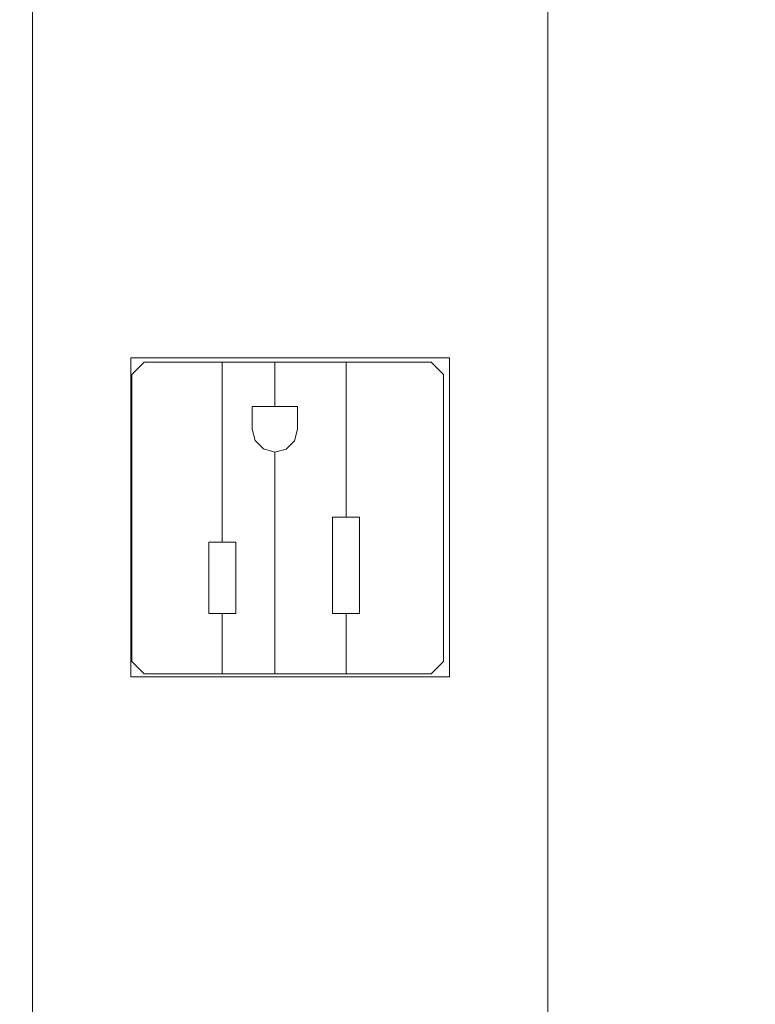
# Model space of a CAD drawing. Header units: inches. Extents: x -412 to -304, y -62 to 18.
# Tile 364 of 656: x -354.94 to -352.58, y -29.16 to -26. Entities that reach past the tile are written whole.
import ezdxf

# ---------------------------------------------------------------- set-up
doc = ezdxf.new("R2010")
doc.units = ezdxf.units.IN
doc.header["$LTSCALE"] = 32
doc.header["$MEASUREMENT"] = 0
for name, color, linetype, lineweight in [('Black', 7, 'Continuous', 18), ('Drawing', 7, 'Continuous', 18), ('GDSPowerModule-White', 7, 'Continuous', 13), ('None', 7, 'Continuous', 18), ('SolidLine', 7, 'Continuous', 15), ('Wood_1-H', 7, 'Continuous', 13)]:
    doc.layers.add(name, color=color, linetype=linetype, lineweight=lineweight)

# ---------------------------------------------------------------- blocks, each defined once
blk = doc.blocks.new('Group-20')
at = {"layer": 'Black'}
for points in [[(-34.5479, 16.5361, 28.9791), (34.5479, 16.5361, 28.9791), (34.5479, -16.5361, 28.9791), (-34.5479, -16.5361, 28.9791)], [(-34.5479, 16.5361, 27.7008), (34.5479, 16.5361, 27.7008), (34.5479, -16.5361, 27.7008), (-34.5479, -16.5361, 27.7008)]]:
    blk.add_3dface(points, dxfattribs=at)
at = {"layer": 'Wood_1-H'}
for points in [[(-35.9649, 17.9531, 28.9988), (35.9649, 17.9531, 28.9988), (35.9649, -17.9531, 28.9988), (-35.9649, -17.9531, 28.9988)], [(-35.9649, 17.9531, 28.9791), (35.9649, 17.9531, 28.9791), (35.9649, -17.9531, 28.9791), (-35.9649, -17.9531, 28.9791)]]:
    blk.add_3dface(points, dxfattribs=at)
blk = doc.blocks.new('MpHtAdjTrough-1095 (3D)')
at = {"layer": 'Black'}
for points in [[(-17.3622, 7.1567, -4.0391), (17.3622, 7.1567, -4.0391), (17.3622, 2.5997, -4.0391), (-17.3622, 2.5997, -4.0391)], [(17.3622, 7.1567, -3.9792), (-17.3622, 7.1567, -3.9792), (-17.3622, 2.62, -3.9792), (17.3622, 2.62, -3.9792)]]:
    blk.add_3dface(points, dxfattribs=at)
blk = doc.blocks.new('MP-Hardwire (3D)')
at = {"layer": 'Black'}
for points, invisible_edges in [([(-6.5722, 0.7677), (-6.7961, 0.5806), (5.4278, 0.8264)], 11), ([(5.4278, 0.7677), (5.4278, 0.8264), (-6.7961, 0.5806), (-6.7961, 0.3641)], 10), ([(0.7611, 0.8264, -1.496), (-6.5722, 0.8264, -1.496), (-6.5722, 0.8264), (5.4278, 0.8264)], 8), ([(5.4278, 0.8264), (-6.5722, 0.8264), (-6.5722, 0.7677)], 8), ([(-6.5722, 0.8264, -1.496), (-0.3216, 0.5118, -1.496), (-1.5814, 0.5118, -1.496)], 11), ([(-6.5722, 0.8264, -1.496), (-2.605, 0.5118, -1.496), (-3.784, 0.4331, -1.496), (-4.1383, 0.4331, -1.496)], 11), ([(0.702, 0.5118, -1.496), (-0.3216, 0.5118, -1.496), (-6.5722, 0.8264, -1.496), (0.7611, 0.8264, -1.496)], 10), ([(-1.5814, 0.5118, -1.496), (-2.605, 0.5118, -1.496), (-6.5722, 0.8264, -1.496)], 10), ([(5.4278, 0.7677), (-6.8924, -0.276), (-6.8847, -0.2757)], 9), ([(-6.7975, 0.3487), (-6.8924, -0.276), (5.4278, 0.7677)], 11), ([(-6.8847, -0.2757), (5.6636, 0.3198), (5.66, 0.3267), (5.4278, 0.7677)], 13), ([(5.4278, 0.7677), (-6.7965, 0.3564), (-6.7975, 0.3487)], 9), ([(-6.7961, 0.3641), (-6.7965, 0.3564), (5.4278, 0.7677)], 10), ([(-3.784, -0.433, -1.496), (-3.784, 0.4331, -1.496), (-2.605, 0.5118, -1.496), (-2.605, -0.4724, -1.496)], 10), ([(-2.605, -0.4724, -1.496), (-2.605, 0.5118, -1.496), (-2.605, 0.5118, -0.7487), (-2.605, -0.5118, -0.7487)], 8), ([(-0.3216, 0.5118, -1.496), (-0.3216, -0.4724, -1.496), (-1.5814, -0.4724, -1.496), (-1.5814, 0.5118, -1.496)], 10), ([(-1.5814, -0.5118, -0.7487), (-1.5814, 0.5118, -0.7487), (-1.5814, 0.5118, -1.496), (-1.5814, -0.4724, -1.496)], 8), ([(-6.8847, -0.2757), (5.6677, 0.3133), (5.6636, 0.3198)], 9), ([(5.6724, 0.3072), (5.6677, 0.3133), (-6.8847, -0.2757)], 10), ([(-6.8847, -0.2757), (-6.877, -0.276), (5.6776, 0.3015), (5.6724, 0.3072)], 10), ([(-6.877, -0.276), (-6.8693, -0.277), (5.6776, 0.3015)], 10), ([(5.6776, 0.3015), (-6.8693, -0.277), (-6.8618, -0.2787)], 9), ([(5.6776, 0.3015), (-6.8618, -0.2787), (-6.8544, -0.281)], 9), ([(-6.8544, -0.281), (-6.8473, -0.284), (5.6776, 0.3015)], 10), ([(-6.8473, -0.284), (-6.8404, -0.2875), (5.6776, 0.3015)], 10), ([(5.6776, 0.3015), (-6.8404, -0.2875), (-6.8339, -0.2917)], 9), ([(5.6776, 0.3015), (-6.8339, -0.2917), (-6.8278, -0.2964)], 9), ([(-6.8278, -0.2964), (-6.8221, -0.3016), (5.6776, 0.3015)], 10), ([(5.6776, 0.3015), (-6.8221, -0.3016), (-6.8169, -0.3073)], 9), ([(-6.8169, -0.3073), (-6.8122, -0.3134), (5.6776, 0.3015)], 10), ([(5.6776, 0.3015), (-6.8122, -0.3134), (-6.808, -0.3199)], 9), ([(-6.808, -0.3199), (-6.8044, -0.3268), (5.6776, 0.3015)], 10), ([(-6.8044, -0.3268), (-6.8015, -0.3339), (5.6776, 0.3015)], 10), ([(5.6776, 0.3015), (-6.8015, -0.3339), (-6.7992, -0.3413)], 9), ([(-6.7992, -0.3413), (-6.7975, -0.3489), (5.6776, 0.3015)], 10), ([(5.6776, 0.3015), (-6.7975, -0.3489), (-6.7965, -0.3565)], 9), ([(-6.7965, -0.3565), (-6.7961, -0.3642), (5.6776, 0.3015)], 10), ([(5.6833, 0.2963), (5.6776, 0.3015), (-6.7961, -0.3642), (5.7403, -0.2757)], 14), ([(5.7326, -0.276), (5.7403, -0.2757), (-6.7961, -0.3642)], 10), ([(-6.7961, -0.3642), (5.7249, -0.277), (5.7326, -0.276)], 9), ([(5.7174, -0.2787), (5.7249, -0.277), (-6.7961, -0.3642)], 10), ([(5.71, -0.281), (5.7174, -0.2787), (-6.7961, -0.3642)], 10), ([(-6.7961, -0.3642), (5.7028, -0.284), (5.71, -0.281)], 9), ([(-6.7961, -0.3642), (5.696, -0.2875), (5.7028, -0.284)], 9), ([(5.6895, -0.2917), (5.696, -0.2875), (-6.7961, -0.3642)], 10), ([(5.6833, -0.2964), (5.6895, -0.2917), (-6.7961, -0.3642)], 10), ([(-6.7961, -0.3642), (5.6776, -0.3016), (5.6833, -0.2964)], 9), ([(5.6724, -0.3073), (5.6776, -0.3016), (-6.7961, -0.3642)], 10), ([(-6.7961, -0.3642), (5.6677, -0.3134), (5.6724, -0.3073)], 9), ([(5.6636, -0.3199), (5.6677, -0.3134), (-6.7961, -0.3642)], 10), ([(-6.7961, -0.3642), (5.66, -0.3268), (5.6636, -0.3199)], 9), ([(-6.7961, -0.3642), (5.657, -0.3339), (5.66, -0.3268)], 9), ([(5.6547, -0.3413), (5.657, -0.3339), (-6.7961, -0.3642)], 10), ([(-6.7961, -0.3642), (5.653, -0.3489), (5.6547, -0.3413)], 9), ([(5.652, -0.3565), (5.653, -0.3489), (-6.7961, -0.3642)], 10), ([(5.6517, -0.3642), (5.652, -0.3565), (-6.7961, -0.3642)], 10), ([(-6.7961, -0.3642), (5.652, -0.5885), (5.6517, -0.5808)], 9), ([(-6.7961, -0.3642), (5.653, -0.5962), (5.652, -0.5885)], 9), ([(5.6517, -0.5808), (5.6517, -0.3642), (-6.7961, -0.3642)], 10), ([(-6.7961, -0.3642), (5.4278, -0.7678), (5.657, -0.6111), (5.6547, -0.6037)], 11), ([(5.6547, -0.6037), (5.653, -0.5962), (-6.7961, -0.3642)], 10), ([(5.4278, -0.7678), (-6.7961, -0.3642), (-6.5722, -0.7678)], 11), ([(-2.605, -0.4724, -1.496), (-6.5722, -0.4724, -1.496), (-4.1383, -0.433, -1.496), (-3.784, -0.433, -1.496)], 11), ([(-6.5722, -0.8266, -1.496), (-6.5722, -0.4724, -1.496), (-2.605, -0.4724, -1.496), (-2.605, -0.5118, -1.496)], 10), ([(-2.605, -0.5118, -0.7487), (-2.605, -0.5118, -1.496), (-2.605, -0.4724, -1.496)], 8), ([(-1.5814, -0.5118, -1.496), (-1.5814, -0.4724, -1.496), (-0.3216, -0.4724, -1.496), (-0.3216, -0.5118, -1.496)], 10), ([(-1.5814, -0.4724, -1.496), (-1.5814, -0.5118, -1.496), (-1.5814, -0.5118, -0.7487)], 8), ([(-2.605, -0.5118, -1.496), (-1.5814, -0.5118, -1.496), (0.7611, -0.8266, -1.496), (-6.5722, -0.8266, -1.496)], 10), ([(0.7611, -0.8266, -1.496), (-1.5814, -0.5118, -1.496), (-0.3216, -0.5118, -1.496)], 11), ([(-6.5722, -0.7678), (-6.5722, -0.8266), (5.4278, -0.8266), (5.4278, -0.7678)], 8), ([(5.4278, -0.8266), (-6.5722, -0.8266), (-6.5722, -0.8266, -1.496), (0.7611, -0.8266, -1.496)], 8)]:
    blk.add_3dface(points, dxfattribs=dict(at, invisible_edges=invisible_edges))
for points in [[(-1.5814, 0.5118, -0.7487), (-2.605, 0.5118, -0.7487), (-2.605, 0.5118, -1.496), (-1.5814, 0.5118, -1.496)], [(-1.5814, -0.5118, -0.7487), (-2.605, -0.5118, -0.7487), (-2.605, 0.5118, -0.7487), (-1.5814, 0.5118, -0.7487)], [(-2.605, -0.5118, -0.7487), (-1.5814, -0.5118, -0.7487), (-1.5814, -0.5118, -1.496), (-2.605, -0.5118, -1.496)]]:
    blk.add_3dface(points, dxfattribs=at)
at = {"layer": 'GDSPowerModule-White'}
for points, invisible_edges in [([(-2.5565, 0.5079, -1.7047), (-2.5958, 0.4685, -1.7047), (-2.4023, 0.2613, -1.7047), (-2.5565, 0.5079, -1.7047)], 14), ([(-2.5565, 0.5079, -1.2047), (-2.5958, 0.4685, -1.2047), (-2.4023, 0.2613, -1.2047), (-2.5565, 0.5079, -1.2047)], 14), ([(-2.5565, 0.5079, -1.7047), (-2.5958, 0.4685, -1.7047), (-2.4023, 0.2613, -1.7047), (-2.5565, 0.5079, -1.7047)], 14), ([(-2.5565, 0.5079, -1.2047), (-2.5958, 0.4685, -1.2047), (-2.4023, 0.2613, -1.2047), (-2.5565, 0.5079, -1.2047)], 14), ([(-2.5565, 0.5079, -1.7047), (-2.4023, 0.2613, -1.7047), (-2.1729, 0.2613, -1.7047), (-2.5565, 0.5079, -1.7047)], 13), ([(-2.1729, 0.2613, -1.7047), (-1.6352, 0.5079, -1.7047), (-2.5565, 0.5079, -1.7047), (-2.1729, 0.2613, -1.7047)], 13), ([(-2.5565, 0.5079, -1.2047), (-2.4023, 0.2613, -1.2047), (-2.1729, 0.2613, -1.2047), (-2.5565, 0.5079, -1.2047)], 13), ([(-2.1729, 0.2613, -1.2047), (-1.6352, 0.5079, -1.2047), (-2.5565, 0.5079, -1.2047), (-2.1729, 0.2613, -1.2047)], 13), ([(-2.5565, 0.5079, -1.7047), (-2.4023, 0.2613, -1.7047), (-2.1729, 0.2613, -1.7047), (-2.5565, 0.5079, -1.7047)], 13), ([(-2.1729, 0.2613, -1.7047), (-1.6352, 0.5079, -1.7047), (-2.5565, 0.5079, -1.7047), (-2.1729, 0.2613, -1.7047)], 13), ([(-2.5565, 0.5079, -1.2047), (-2.4023, 0.2613, -1.2047), (-2.1729, 0.2613, -1.2047), (-2.5565, 0.5079, -1.2047)], 13), ([(-2.1729, 0.2613, -1.2047), (-1.6352, 0.5079, -1.2047), (-2.5565, 0.5079, -1.2047), (-2.1729, 0.2613, -1.2047)], 13), ([(-2.1729, 0.2613, -1.7047), (-1.5958, 0.2181, -1.7047), (-1.6352, 0.5079, -1.7047), (-2.1729, 0.2613, -1.7047)], 15), ([(-2.1729, 0.2613, -1.2047), (-1.5958, 0.2181, -1.2047), (-1.6352, 0.5079, -1.2047), (-2.1729, 0.2613, -1.2047)], 15), ([(-2.1729, 0.2613, -1.7047), (-1.5958, 0.2181, -1.7047), (-1.6352, 0.5079, -1.7047), (-2.1729, 0.2613, -1.7047)], 15), ([(-2.1729, 0.2613, -1.2047), (-1.5958, 0.2181, -1.2047), (-1.6352, 0.5079, -1.2047), (-2.1729, 0.2613, -1.2047)], 15), ([(-1.5958, 0.2181, -1.7047), (-1.5958, 0.4685, -1.7047), (-1.6352, 0.5079, -1.7047), (-1.5958, 0.2181, -1.7047)], 12), ([(-1.5958, 0.2181, -1.2047), (-1.5958, 0.4685, -1.2047), (-1.6352, 0.5079, -1.2047), (-1.5958, 0.2181, -1.2047)], 12), ([(-1.5958, 0.2181, -1.7047), (-1.5958, 0.4685, -1.7047), (-1.6352, 0.5079, -1.7047), (-1.5958, 0.2181, -1.7047)], 12), ([(-1.5958, 0.2181, -1.2047), (-1.5958, 0.4685, -1.2047), (-1.6352, 0.5079, -1.2047), (-1.5958, 0.2181, -1.2047)], 12), ([(-2.5958, 0.4685, -1.7047), (-2.5958, 0.2181, -1.7047), (-2.4023, 0.2613, -1.7047), (-2.5958, 0.4685, -1.7047)], 14), ([(-2.5958, 0.4685, -1.2047), (-2.5958, 0.2181, -1.2047), (-2.4023, 0.2613, -1.2047), (-2.5958, 0.4685, -1.2047)], 14), ([(-2.5958, 0.4685, -1.7047), (-2.5958, 0.2181, -1.7047), (-2.4023, 0.2613, -1.7047), (-2.5958, 0.4685, -1.7047)], 14), ([(-2.5958, 0.4685, -1.2047), (-2.5958, 0.2181, -1.2047), (-2.4023, 0.2613, -1.2047), (-2.5958, 0.4685, -1.2047)], 14), ([(-2.5958, 0.2181, -1.7047), (-2.4023, 0.2181, -1.7047), (-2.4023, 0.2613, -1.7047), (-2.5958, 0.2181, -1.7047)], 12), ([(-2.5958, 0.2181, -1.2047), (-2.4023, 0.2181, -1.2047), (-2.4023, 0.2613, -1.2047), (-2.5958, 0.2181, -1.2047)], 12), ([(-2.5958, 0.2181, -1.7047), (-2.4023, 0.2181, -1.7047), (-2.4023, 0.2613, -1.7047), (-2.5958, 0.2181, -1.7047)], 12), ([(-2.5958, 0.2181, -1.2047), (-2.4023, 0.2181, -1.2047), (-2.4023, 0.2613, -1.2047), (-2.5958, 0.2181, -1.2047)], 12), ([(-2.1729, 0.2613, -1.7047), (-2.1729, 0.2181, -1.7047), (-1.5958, 0.2181, -1.7047), (-2.1729, 0.2613, -1.7047)], 12), ([(-2.1729, 0.2613, -1.2047), (-2.1729, 0.2181, -1.2047), (-1.5958, 0.2181, -1.2047), (-2.1729, 0.2613, -1.2047)], 12), ([(-2.1729, 0.2613, -1.7047), (-2.1729, 0.2181, -1.7047), (-1.5958, 0.2181, -1.7047), (-2.1729, 0.2613, -1.7047)], 12), ([(-2.1729, 0.2613, -1.2047), (-2.1729, 0.2181, -1.2047), (-1.5958, 0.2181, -1.2047), (-2.1729, 0.2613, -1.2047)], 12), ([(-2.4023, 0.1747, -1.7047), (-2.4023, 0.2181, -1.7047), (-2.5958, 0.2181, -1.7047), (-2.4023, 0.1747, -1.7047)], 12), ([(-2.4023, 0.1747, -1.7047), (-2.5958, 0.2181, -1.7047), (-2.5958, 0.0492, -1.7047), (-2.4023, 0.1747, -1.7047)], 13), ([(-2.4023, 0.1747, -1.2047), (-2.4023, 0.2181, -1.2047), (-2.5958, 0.2181, -1.2047), (-2.4023, 0.1747, -1.2047)], 12), ([(-2.4023, 0.1747, -1.2047), (-2.5958, 0.2181, -1.2047), (-2.5958, 0.0492, -1.2047), (-2.4023, 0.1747, -1.2047)], 13), ([(-2.4023, 0.1747, -1.7047), (-2.4023, 0.2181, -1.7047), (-2.5958, 0.2181, -1.7047), (-2.4023, 0.1747, -1.7047)], 12), ([(-2.4023, 0.1747, -1.7047), (-2.5958, 0.2181, -1.7047), (-2.5958, 0.0492, -1.7047), (-2.4023, 0.1747, -1.7047)], 13), ([(-2.4023, 0.1747, -1.2047), (-2.4023, 0.2181, -1.2047), (-2.5958, 0.2181, -1.2047), (-2.4023, 0.1747, -1.2047)], 12), ([(-2.4023, 0.1747, -1.2047), (-2.5958, 0.2181, -1.2047), (-2.5958, 0.0492, -1.2047), (-2.4023, 0.1747, -1.2047)], 13), ([(-1.847, 0.1125, -1.7047), (-1.5958, 0.2181, -1.7047), (-2.1729, 0.2181, -1.7047), (-1.847, 0.1125, -1.7047)], 13), ([(-1.8739, 0.0859, -1.7047), (-1.847, 0.1125, -1.7047), (-2.1729, 0.2181, -1.7047), (-1.8739, 0.0859, -1.7047)], 14), ([(-1.8739, 0.0859, -1.7047), (-2.1729, 0.2181, -1.7047), (-2.1729, 0.1747, -1.7047), (-1.8739, 0.0859, -1.7047)], 13), ([(-1.847, 0.1125, -1.2047), (-1.5958, 0.2181, -1.2047), (-2.1729, 0.2181, -1.2047), (-1.847, 0.1125, -1.2047)], 13), ([(-1.8739, 0.0859, -1.2047), (-1.847, 0.1125, -1.2047), (-2.1729, 0.2181, -1.2047), (-1.8739, 0.0859, -1.2047)], 14), ([(-1.8739, 0.0859, -1.2047), (-2.1729, 0.2181, -1.2047), (-2.1729, 0.1747, -1.2047), (-1.8739, 0.0859, -1.2047)], 13), ([(-1.847, 0.1125, -1.7047), (-1.5958, 0.2181, -1.7047), (-2.1729, 0.2181, -1.7047), (-1.847, 0.1125, -1.7047)], 13), ([(-1.8739, 0.0859, -1.7047), (-1.847, 0.1125, -1.7047), (-2.1729, 0.2181, -1.7047), (-1.8739, 0.0859, -1.7047)], 14), ([(-1.8739, 0.0859, -1.7047), (-2.1729, 0.2181, -1.7047), (-2.1729, 0.1747, -1.7047), (-1.8739, 0.0859, -1.7047)], 13), ([(-1.847, 0.1125, -1.2047), (-1.5958, 0.2181, -1.2047), (-2.1729, 0.2181, -1.2047), (-1.847, 0.1125, -1.2047)], 13), ([(-1.8739, 0.0859, -1.2047), (-1.847, 0.1125, -1.2047), (-2.1729, 0.2181, -1.2047), (-1.8739, 0.0859, -1.2047)], 14), ([(-1.8739, 0.0859, -1.2047), (-2.1729, 0.2181, -1.2047), (-2.1729, 0.1747, -1.2047), (-1.8739, 0.0859, -1.2047)], 13), ([(-1.847, 0.1125, -1.7047), (-1.8105, 0.122, -1.7047), (-1.5958, 0.2181, -1.7047), (-1.847, 0.1125, -1.7047)], 14), ([(-1.847, 0.1125, -1.2047), (-1.8105, 0.122, -1.2047), (-1.5958, 0.2181, -1.2047), (-1.847, 0.1125, -1.2047)], 14), ([(-1.847, 0.1125, -1.7047), (-1.8105, 0.122, -1.7047), (-1.5958, 0.2181, -1.7047), (-1.847, 0.1125, -1.7047)], 14), ([(-1.847, 0.1125, -1.2047), (-1.8105, 0.122, -1.2047), (-1.5958, 0.2181, -1.2047), (-1.847, 0.1125, -1.2047)], 14), ([(-1.8105, 0.122, -1.7047), (-1.738, 0.122, -1.7047), (-1.5958, 0.2181, -1.7047), (-1.8105, 0.122, -1.7047)], 14), ([(-1.8105, 0.122, -1.2047), (-1.738, 0.122, -1.2047), (-1.5958, 0.2181, -1.2047), (-1.8105, 0.122, -1.2047)], 14), ([(-1.8105, 0.122, -1.7047), (-1.738, 0.122, -1.7047), (-1.5958, 0.2181, -1.7047), (-1.8105, 0.122, -1.7047)], 14), ([(-1.8105, 0.122, -1.2047), (-1.738, 0.122, -1.2047), (-1.5958, 0.2181, -1.2047), (-1.8105, 0.122, -1.2047)], 14), ([(-1.738, 0.122, -1.7047), (-1.5958, 0.0492, -1.7047), (-1.5958, 0.2181, -1.7047), (-1.738, 0.122, -1.7047)], 13), ([(-1.738, 0.122, -1.2047), (-1.5958, 0.0492, -1.2047), (-1.5958, 0.2181, -1.2047), (-1.738, 0.122, -1.2047)], 13), ([(-1.738, 0.122, -1.7047), (-1.5958, 0.0492, -1.7047), (-1.5958, 0.2181, -1.7047), (-1.738, 0.122, -1.7047)], 13), ([(-1.738, 0.122, -1.2047), (-1.5958, 0.0492, -1.2047), (-1.5958, 0.2181, -1.2047), (-1.738, 0.122, -1.2047)], 13), ([(-2.5958, 0.0492, -1.7047), (-1.8838, 0.0492, -1.7047), (-2.1729, 0.1747, -1.7047), (-2.5958, 0.0492, -1.7047)], 14), ([(-2.5958, 0.0492, -1.7047), (-2.1729, 0.1747, -1.7047), (-2.4023, 0.1747, -1.7047), (-2.5958, 0.0492, -1.7047)], 13), ([(-2.5958, 0.0492, -1.2047), (-1.8838, 0.0492, -1.2047), (-2.1729, 0.1747, -1.2047), (-2.5958, 0.0492, -1.2047)], 14), ([(-2.5958, 0.0492, -1.2047), (-2.1729, 0.1747, -1.2047), (-2.4023, 0.1747, -1.2047), (-2.5958, 0.0492, -1.2047)], 13), ([(-2.5958, 0.0492, -1.7047), (-1.8838, 0.0492, -1.7047), (-2.1729, 0.1747, -1.7047), (-2.5958, 0.0492, -1.7047)], 14), ([(-2.5958, 0.0492, -1.7047), (-2.1729, 0.1747, -1.7047), (-2.4023, 0.1747, -1.7047), (-2.5958, 0.0492, -1.7047)], 13), ([(-2.5958, 0.0492, -1.2047), (-1.8838, 0.0492, -1.2047), (-2.1729, 0.1747, -1.2047), (-2.5958, 0.0492, -1.2047)], 14), ([(-2.5958, 0.0492, -1.2047), (-2.1729, 0.1747, -1.2047), (-2.4023, 0.1747, -1.2047), (-2.5958, 0.0492, -1.2047)], 13), ([(-1.8838, 0.0495, -1.7047), (-1.8739, 0.0859, -1.7047), (-2.1729, 0.1747, -1.7047), (-1.8838, 0.0495, -1.7047)], 14), ([(-1.8838, 0.0492, -1.7047), (-1.8838, 0.0495, -1.7047), (-2.1729, 0.1747, -1.7047), (-1.8838, 0.0492, -1.7047)], 14), ([(-1.8838, 0.0495, -1.2047), (-1.8739, 0.0859, -1.2047), (-2.1729, 0.1747, -1.2047), (-1.8838, 0.0495, -1.2047)], 14), ([(-1.8838, 0.0492, -1.2047), (-1.8838, 0.0495, -1.2047), (-2.1729, 0.1747, -1.2047), (-1.8838, 0.0492, -1.2047)], 14), ([(-1.8838, 0.0495, -1.7047), (-1.8739, 0.0859, -1.7047), (-2.1729, 0.1747, -1.7047), (-1.8838, 0.0495, -1.7047)], 14), ([(-1.8838, 0.0492, -1.7047), (-1.8838, 0.0495, -1.7047), (-2.1729, 0.1747, -1.7047), (-1.8838, 0.0492, -1.7047)], 14), ([(-1.8838, 0.0495, -1.2047), (-1.8739, 0.0859, -1.2047), (-2.1729, 0.1747, -1.2047), (-1.8838, 0.0495, -1.2047)], 14), ([(-1.8838, 0.0492, -1.2047), (-1.8838, 0.0495, -1.2047), (-2.1729, 0.1747, -1.2047), (-1.8838, 0.0492, -1.2047)], 14), ([(-1.738, 0.122, -1.7047), (-1.738, 0.0492, -1.7047), (-1.5958, 0.0492, -1.7047), (-1.738, 0.122, -1.7047)], 12), ([(-1.738, 0.122, -1.2047), (-1.738, 0.0492, -1.2047), (-1.5958, 0.0492, -1.2047), (-1.738, 0.122, -1.2047)], 12), ([(-1.738, 0.122, -1.7047), (-1.738, 0.0492, -1.7047), (-1.5958, 0.0492, -1.7047), (-1.738, 0.122, -1.7047)], 12), ([(-1.738, 0.122, -1.2047), (-1.738, 0.0492, -1.2047), (-1.5958, 0.0492, -1.2047), (-1.738, 0.122, -1.2047)], 12), ([(-2.5958, 0.0492, -1.7047), (-2.5958, -0.1794, -1.7047), (-2.4023, -0.1362, -1.7047), (-2.5958, 0.0492, -1.7047)], 14), ([(-2.5958, 0.0492, -1.7047), (-2.4023, -0.1362, -1.7047), (-2.093, -0.1362, -1.7047), (-2.5958, 0.0492, -1.7047)], 13), ([(-2.093, -0.1362, -1.7047), (-1.8838, 0.0492, -1.7047), (-2.5958, 0.0492, -1.7047), (-2.093, -0.1362, -1.7047)], 13), ([(-2.5958, 0.0492, -1.2047), (-2.5958, -0.1794, -1.2047), (-2.4023, -0.1362, -1.2047), (-2.5958, 0.0492, -1.2047)], 14), ([(-2.5958, 0.0492, -1.2047), (-2.4023, -0.1362, -1.2047), (-2.093, -0.1362, -1.2047), (-2.5958, 0.0492, -1.2047)], 13), ([(-2.093, -0.1362, -1.2047), (-1.8838, 0.0492, -1.2047), (-2.5958, 0.0492, -1.2047), (-2.093, -0.1362, -1.2047)], 13), ([(-2.5958, 0.0492, -1.7047), (-2.5958, -0.1794, -1.7047), (-2.4023, -0.1362, -1.7047), (-2.5958, 0.0492, -1.7047)], 14), ([(-2.5958, 0.0492, -1.7047), (-2.4023, -0.1362, -1.7047), (-2.093, -0.1362, -1.7047), (-2.5958, 0.0492, -1.7047)], 13), ([(-2.093, -0.1362, -1.7047), (-1.8838, 0.0492, -1.7047), (-2.5958, 0.0492, -1.7047), (-2.093, -0.1362, -1.7047)], 13), ([(-2.5958, 0.0492, -1.2047), (-2.5958, -0.1794, -1.2047), (-2.4023, -0.1362, -1.2047), (-2.5958, 0.0492, -1.2047)], 14), ([(-2.5958, 0.0492, -1.2047), (-2.4023, -0.1362, -1.2047), (-2.093, -0.1362, -1.2047), (-2.5958, 0.0492, -1.2047)], 13), ([(-2.093, -0.1362, -1.2047), (-1.8838, 0.0492, -1.2047), (-2.5958, 0.0492, -1.2047), (-2.093, -0.1362, -1.2047)], 13), ([(-2.093, -0.1362, -1.7047), (-1.8743, 0.013, -1.7047), (-1.8838, 0.0492, -1.7047), (-2.093, -0.1362, -1.7047)], 13), ([(-2.093, -0.1362, -1.2047), (-1.8743, 0.013, -1.2047), (-1.8838, 0.0492, -1.2047), (-2.093, -0.1362, -1.2047)], 13), ([(-2.093, -0.1362, -1.7047), (-1.8743, 0.013, -1.7047), (-1.8838, 0.0492, -1.7047), (-2.093, -0.1362, -1.7047)], 13), ([(-2.093, -0.1362, -1.2047), (-1.8743, 0.013, -1.2047), (-1.8838, 0.0492, -1.2047), (-2.093, -0.1362, -1.2047)], 13), ([(-1.5958, 0.0492, -1.7047), (-1.738, 0.0492, -1.7047), (-1.738, -0.0238, -1.7047), (-1.5958, 0.0492, -1.7047)], 12), ([(-1.5958, -0.1794, -1.7047), (-1.5958, 0.0492, -1.7047), (-1.738, -0.0238, -1.7047), (-1.5958, -0.1794, -1.7047)], 14), ([(-1.5958, 0.0492, -1.2047), (-1.738, 0.0492, -1.2047), (-1.738, -0.0238, -1.2047), (-1.5958, 0.0492, -1.2047)], 12), ([(-1.5958, -0.1794, -1.2047), (-1.5958, 0.0492, -1.2047), (-1.738, -0.0238, -1.2047), (-1.5958, -0.1794, -1.2047)], 14), ([(-1.5958, 0.0492, -1.7047), (-1.738, 0.0492, -1.7047), (-1.738, -0.0238, -1.7047), (-1.5958, 0.0492, -1.7047)], 12), ([(-1.5958, -0.1794, -1.7047), (-1.5958, 0.0492, -1.7047), (-1.738, -0.0238, -1.7047), (-1.5958, -0.1794, -1.7047)], 14), ([(-1.5958, 0.0492, -1.2047), (-1.738, 0.0492, -1.2047), (-1.738, -0.0238, -1.2047), (-1.5958, 0.0492, -1.2047)], 12), ([(-1.5958, -0.1794, -1.2047), (-1.5958, 0.0492, -1.2047), (-1.738, -0.0238, -1.2047), (-1.5958, -0.1794, -1.2047)], 14), ([(-2.093, -0.1362, -1.7047), (-1.8478, -0.0138, -1.7047), (-1.8743, 0.013, -1.7047), (-2.093, -0.1362, -1.7047)], 13), ([(-2.093, -0.1362, -1.2047), (-1.8478, -0.0138, -1.2047), (-1.8743, 0.013, -1.2047), (-2.093, -0.1362, -1.2047)], 13), ([(-2.093, -0.1362, -1.7047), (-1.8478, -0.0138, -1.7047), (-1.8743, 0.013, -1.7047), (-2.093, -0.1362, -1.7047)], 13), ([(-2.093, -0.1362, -1.2047), (-1.8478, -0.0138, -1.2047), (-1.8743, 0.013, -1.2047), (-2.093, -0.1362, -1.2047)], 13), ([(-2.093, -0.1794, -1.7047), (-1.5958, -0.1794, -1.7047), (-1.8478, -0.0138, -1.7047), (-2.093, -0.1794, -1.7047)], 14), ([(-2.093, -0.1362, -1.7047), (-2.093, -0.1794, -1.7047), (-1.8478, -0.0138, -1.7047), (-2.093, -0.1362, -1.7047)], 14), ([(-2.093, -0.1794, -1.2047), (-1.5958, -0.1794, -1.2047), (-1.8478, -0.0138, -1.2047), (-2.093, -0.1794, -1.2047)], 14), ([(-2.093, -0.1362, -1.2047), (-2.093, -0.1794, -1.2047), (-1.8478, -0.0138, -1.2047), (-2.093, -0.1362, -1.2047)], 14), ([(-2.093, -0.1794, -1.7047), (-1.5958, -0.1794, -1.7047), (-1.8478, -0.0138, -1.7047), (-2.093, -0.1794, -1.7047)], 14), ([(-2.093, -0.1362, -1.7047), (-2.093, -0.1794, -1.7047), (-1.8478, -0.0138, -1.7047), (-2.093, -0.1362, -1.7047)], 14), ([(-2.093, -0.1794, -1.2047), (-1.5958, -0.1794, -1.2047), (-1.8478, -0.0138, -1.2047), (-2.093, -0.1794, -1.2047)], 14), ([(-2.093, -0.1362, -1.2047), (-2.093, -0.1794, -1.2047), (-1.8478, -0.0138, -1.2047), (-2.093, -0.1362, -1.2047)], 14), ([(-1.5958, -0.1794, -1.7047), (-1.8105, -0.0238, -1.7047), (-1.8478, -0.0138, -1.7047), (-1.5958, -0.1794, -1.7047)], 13), ([(-1.5958, -0.1794, -1.2047), (-1.8105, -0.0238, -1.2047), (-1.8478, -0.0138, -1.2047), (-1.5958, -0.1794, -1.2047)], 13), ([(-1.5958, -0.1794, -1.7047), (-1.8105, -0.0238, -1.7047), (-1.8478, -0.0138, -1.7047), (-1.5958, -0.1794, -1.7047)], 13), ([(-1.5958, -0.1794, -1.2047), (-1.8105, -0.0238, -1.2047), (-1.8478, -0.0138, -1.2047), (-1.5958, -0.1794, -1.2047)], 13), ([(-1.5958, -0.1794, -1.7047), (-1.738, -0.0238, -1.7047), (-1.8105, -0.0238, -1.7047), (-1.5958, -0.1794, -1.7047)], 13), ([(-1.5958, -0.1794, -1.2047), (-1.738, -0.0238, -1.2047), (-1.8105, -0.0238, -1.2047), (-1.5958, -0.1794, -1.2047)], 13), ([(-1.5958, -0.1794, -1.7047), (-1.738, -0.0238, -1.7047), (-1.8105, -0.0238, -1.7047), (-1.5958, -0.1794, -1.7047)], 13), ([(-1.5958, -0.1794, -1.2047), (-1.738, -0.0238, -1.2047), (-1.8105, -0.0238, -1.2047), (-1.5958, -0.1794, -1.2047)], 13), ([(-2.5958, -0.1794, -1.7047), (-2.4023, -0.1794, -1.7047), (-2.4023, -0.1362, -1.7047), (-2.5958, -0.1794, -1.7047)], 12), ([(-2.5958, -0.1794, -1.2047), (-2.4023, -0.1794, -1.2047), (-2.4023, -0.1362, -1.2047), (-2.5958, -0.1794, -1.2047)], 12), ([(-2.5958, -0.1794, -1.7047), (-2.4023, -0.1794, -1.7047), (-2.4023, -0.1362, -1.7047), (-2.5958, -0.1794, -1.7047)], 12), ([(-2.5958, -0.1794, -1.2047), (-2.4023, -0.1794, -1.2047), (-2.4023, -0.1362, -1.2047), (-2.5958, -0.1794, -1.2047)], 12), ([(-2.4023, -0.2228, -1.7047), (-2.4023, -0.1794, -1.7047), (-2.5958, -0.1794, -1.7047), (-2.4023, -0.2228, -1.7047)], 12), ([(-2.4023, -0.2228, -1.7047), (-2.5958, -0.1794, -1.7047), (-2.5958, -0.4527, -1.7047), (-2.4023, -0.2228, -1.7047)], 13), ([(-2.4023, -0.2228, -1.2047), (-2.4023, -0.1794, -1.2047), (-2.5958, -0.1794, -1.2047), (-2.4023, -0.2228, -1.2047)], 12), ([(-2.4023, -0.2228, -1.2047), (-2.5958, -0.1794, -1.2047), (-2.5958, -0.4527, -1.2047), (-2.4023, -0.2228, -1.2047)], 13), ([(-2.4023, -0.2228, -1.7047), (-2.4023, -0.1794, -1.7047), (-2.5958, -0.1794, -1.7047), (-2.4023, -0.2228, -1.7047)], 12), ([(-2.4023, -0.2228, -1.7047), (-2.5958, -0.1794, -1.7047), (-2.5958, -0.4527, -1.7047), (-2.4023, -0.2228, -1.7047)], 13), ([(-2.4023, -0.2228, -1.2047), (-2.4023, -0.1794, -1.2047), (-2.5958, -0.1794, -1.2047), (-2.4023, -0.2228, -1.2047)], 12), ([(-2.4023, -0.2228, -1.2047), (-2.5958, -0.1794, -1.2047), (-2.5958, -0.4527, -1.2047), (-2.4023, -0.2228, -1.2047)], 13), ([(-1.5958, -0.1794, -1.7047), (-2.093, -0.1794, -1.7047), (-2.093, -0.2228, -1.7047), (-1.5958, -0.1794, -1.7047)], 12), ([(-1.6352, -0.4921, -1.7047), (-1.5958, -0.1794, -1.7047), (-2.093, -0.2228, -1.7047), (-1.6352, -0.4921, -1.7047)], 15), ([(-1.5958, -0.1794, -1.2047), (-2.093, -0.1794, -1.2047), (-2.093, -0.2228, -1.2047), (-1.5958, -0.1794, -1.2047)], 12), ([(-1.6352, -0.4921, -1.2047), (-1.5958, -0.1794, -1.2047), (-2.093, -0.2228, -1.2047), (-1.6352, -0.4921, -1.2047)], 15), ([(-1.5958, -0.1794, -1.7047), (-2.093, -0.1794, -1.7047), (-2.093, -0.2228, -1.7047), (-1.5958, -0.1794, -1.7047)], 12), ([(-1.6352, -0.4921, -1.7047), (-1.5958, -0.1794, -1.7047), (-2.093, -0.2228, -1.7047), (-1.6352, -0.4921, -1.7047)], 15), ([(-1.5958, -0.1794, -1.2047), (-2.093, -0.1794, -1.2047), (-2.093, -0.2228, -1.2047), (-1.5958, -0.1794, -1.2047)], 12), ([(-1.6352, -0.4921, -1.2047), (-1.5958, -0.1794, -1.2047), (-2.093, -0.2228, -1.2047), (-1.6352, -0.4921, -1.2047)], 15), ([(-1.6352, -0.4921, -1.7047), (-1.5958, -0.4527, -1.7047), (-1.5958, -0.1794, -1.7047), (-1.6352, -0.4921, -1.7047)], 12), ([(-1.6352, -0.4921, -1.2047), (-1.5958, -0.4527, -1.2047), (-1.5958, -0.1794, -1.2047), (-1.6352, -0.4921, -1.2047)], 12), ([(-1.6352, -0.4921, -1.7047), (-1.5958, -0.4527, -1.7047), (-1.5958, -0.1794, -1.7047), (-1.6352, -0.4921, -1.7047)], 12), ([(-1.6352, -0.4921, -1.2047), (-1.5958, -0.4527, -1.2047), (-1.5958, -0.1794, -1.2047), (-1.6352, -0.4921, -1.2047)], 12), ([(-2.4023, -0.2228, -1.7047), (-2.5958, -0.4527, -1.7047), (-2.5565, -0.4921, -1.7047), (-2.4023, -0.2228, -1.7047)], 13), ([(-2.4023, -0.2228, -1.2047), (-2.5958, -0.4527, -1.2047), (-2.5565, -0.4921, -1.2047), (-2.4023, -0.2228, -1.2047)], 13), ([(-2.4023, -0.2228, -1.7047), (-2.5958, -0.4527, -1.7047), (-2.5565, -0.4921, -1.7047), (-2.4023, -0.2228, -1.7047)], 13), ([(-2.4023, -0.2228, -1.2047), (-2.5958, -0.4527, -1.2047), (-2.5565, -0.4921, -1.2047), (-2.4023, -0.2228, -1.2047)], 13), ([(-2.5565, -0.4921, -1.7047), (-1.6352, -0.4921, -1.7047), (-2.093, -0.2228, -1.7047), (-2.5565, -0.4921, -1.7047)], 14), ([(-2.5565, -0.4921, -1.7047), (-2.093, -0.2228, -1.7047), (-2.4023, -0.2228, -1.7047), (-2.5565, -0.4921, -1.7047)], 13), ([(-2.5565, -0.4921, -1.2047), (-1.6352, -0.4921, -1.2047), (-2.093, -0.2228, -1.2047), (-2.5565, -0.4921, -1.2047)], 14), ([(-2.5565, -0.4921, -1.2047), (-2.093, -0.2228, -1.2047), (-2.4023, -0.2228, -1.2047), (-2.5565, -0.4921, -1.2047)], 13), ([(-2.5565, -0.4921, -1.7047), (-1.6352, -0.4921, -1.7047), (-2.093, -0.2228, -1.7047), (-2.5565, -0.4921, -1.7047)], 14), ([(-2.5565, -0.4921, -1.7047), (-2.093, -0.2228, -1.7047), (-2.4023, -0.2228, -1.7047), (-2.5565, -0.4921, -1.7047)], 13), ([(-2.5565, -0.4921, -1.2047), (-1.6352, -0.4921, -1.2047), (-2.093, -0.2228, -1.2047), (-2.5565, -0.4921, -1.2047)], 14), ([(-2.5565, -0.4921, -1.2047), (-2.093, -0.2228, -1.2047), (-2.4023, -0.2228, -1.2047), (-2.5565, -0.4921, -1.2047)], 13)]:
    blk.add_3dface(points, dxfattribs=dict(at, invisible_edges=invisible_edges))
for points in [[(-2.5958, 0.4685, -1.2047), (-2.5958, 0.4685, -1.7047), (-2.5565, 0.5079, -1.7047), (-2.5565, 0.5079, -1.2047)], [(-2.5958, 0.4685, -1.2047), (-2.5958, 0.4685, -1.7047), (-2.5565, 0.5079, -1.7047), (-2.5565, 0.5079, -1.2047)], [(-2.5565, 0.5079, -1.2047), (-2.5565, 0.5079, -1.7047), (-1.6352, 0.5079, -1.7047), (-1.6352, 0.5079, -1.2047)], [(-2.5565, 0.5079, -1.2047), (-2.5565, 0.5079, -1.7047), (-1.6352, 0.5079, -1.7047), (-1.6352, 0.5079, -1.2047)], [(-1.6352, 0.5079, -1.2047), (-1.6352, 0.5079, -1.7047), (-1.5958, 0.4685, -1.7047), (-1.5958, 0.4685, -1.2047)], [(-1.6352, 0.5079, -1.2047), (-1.6352, 0.5079, -1.7047), (-1.5958, 0.4685, -1.7047), (-1.5958, 0.4685, -1.2047)], [(-2.5958, 0.2181, -1.2047), (-2.5958, 0.2181, -1.7047), (-2.5958, 0.4685, -1.7047), (-2.5958, 0.4685, -1.2047)], [(-2.5958, 0.2181, -1.2047), (-2.5958, 0.2181, -1.7047), (-2.5958, 0.4685, -1.7047), (-2.5958, 0.4685, -1.2047)], [(-1.5958, 0.4685, -1.2047), (-1.5958, 0.4685, -1.7047), (-1.5958, 0.2181, -1.7047), (-1.5958, 0.2181, -1.2047)], [(-1.5958, 0.4685, -1.2047), (-1.5958, 0.4685, -1.7047), (-1.5958, 0.2181, -1.7047), (-1.5958, 0.2181, -1.2047)], [(-2.4023, 0.2613, -1.2047), (-2.4023, 0.2613, -1.7047), (-2.4023, 0.2181, -1.7047), (-2.4023, 0.2181, -1.2047)], [(-2.1729, 0.2613, -1.2047), (-2.1729, 0.2613, -1.7047), (-2.4023, 0.2613, -1.7047), (-2.4023, 0.2613, -1.2047)], [(-2.4023, 0.2613, -1.2047), (-2.4023, 0.2613, -1.7047), (-2.4023, 0.2181, -1.7047), (-2.4023, 0.2181, -1.2047)], [(-2.1729, 0.2613, -1.2047), (-2.1729, 0.2613, -1.7047), (-2.4023, 0.2613, -1.7047), (-2.4023, 0.2613, -1.2047)], [(-2.1729, 0.2181, -1.2047), (-2.1729, 0.2181, -1.7047), (-2.1729, 0.2613, -1.7047), (-2.1729, 0.2613, -1.2047)], [(-2.1729, 0.2181, -1.2047), (-2.1729, 0.2181, -1.7047), (-2.1729, 0.2613, -1.7047), (-2.1729, 0.2613, -1.2047)], [(-2.4023, 0.2181, -1.2047), (-2.4023, 0.2181, -1.7047), (-2.5958, 0.2181, -1.7047), (-2.5958, 0.2181, -1.2047)], [(-2.5958, 0.0492, -1.2047), (-2.5958, 0.0492, -1.7047), (-2.5958, 0.2181, -1.7047), (-2.5958, 0.2181, -1.2047)], [(-2.5958, 0.2181, -1.2047), (-2.5958, 0.2181, -1.7047), (-2.4023, 0.2181, -1.7047), (-2.4023, 0.2181, -1.2047)], [(-2.4023, 0.2181, -1.2047), (-2.4023, 0.2181, -1.7047), (-2.5958, 0.2181, -1.7047), (-2.5958, 0.2181, -1.2047)], [(-2.5958, 0.0492, -1.2047), (-2.5958, 0.0492, -1.7047), (-2.5958, 0.2181, -1.7047), (-2.5958, 0.2181, -1.2047)], [(-2.5958, 0.2181, -1.2047), (-2.5958, 0.2181, -1.7047), (-2.4023, 0.2181, -1.7047), (-2.4023, 0.2181, -1.2047)], [(-2.4023, 0.2181, -1.2047), (-2.4023, 0.2181, -1.7047), (-2.4023, 0.1747, -1.7047), (-2.4023, 0.1747, -1.2047)], [(-2.4023, 0.2181, -1.2047), (-2.4023, 0.2181, -1.7047), (-2.4023, 0.1747, -1.7047), (-2.4023, 0.1747, -1.2047)], [(-1.5958, 0.2181, -1.2047), (-1.5958, 0.2181, -1.7047), (-2.1729, 0.2181, -1.7047), (-2.1729, 0.2181, -1.2047)], [(-2.1729, 0.2181, -1.2047), (-2.1729, 0.2181, -1.7047), (-1.5958, 0.2181, -1.7047), (-1.5958, 0.2181, -1.2047)], [(-2.1729, 0.1747, -1.2047), (-2.1729, 0.1747, -1.7047), (-2.1729, 0.2181, -1.7047), (-2.1729, 0.2181, -1.2047)], [(-1.5958, 0.2181, -1.2047), (-1.5958, 0.2181, -1.7047), (-2.1729, 0.2181, -1.7047), (-2.1729, 0.2181, -1.2047)], [(-2.1729, 0.2181, -1.2047), (-2.1729, 0.2181, -1.7047), (-1.5958, 0.2181, -1.7047), (-1.5958, 0.2181, -1.2047)], [(-2.1729, 0.1747, -1.2047), (-2.1729, 0.1747, -1.7047), (-2.1729, 0.2181, -1.7047), (-2.1729, 0.2181, -1.2047)], [(-1.5958, 0.2181, -1.2047), (-1.5958, 0.2181, -1.7047), (-1.5958, 0.0492, -1.7047), (-1.5958, 0.0492, -1.2047)], [(-1.5958, 0.2181, -1.2047), (-1.5958, 0.2181, -1.7047), (-1.5958, 0.0492, -1.7047), (-1.5958, 0.0492, -1.2047)], [(-2.4023, 0.1747, -1.2047), (-2.4023, 0.1747, -1.7047), (-2.1729, 0.1747, -1.7047), (-2.1729, 0.1747, -1.2047)], [(-2.4023, 0.1747, -1.2047), (-2.4023, 0.1747, -1.7047), (-2.1729, 0.1747, -1.7047), (-2.1729, 0.1747, -1.2047)], [(-1.847, 0.1125, -1.2047), (-1.847, 0.1125, -1.7047), (-1.8739, 0.0859, -1.7047), (-1.8739, 0.0859, -1.2047)], [(-1.847, 0.1125, -1.2047), (-1.847, 0.1125, -1.7047), (-1.8739, 0.0859, -1.7047), (-1.8739, 0.0859, -1.2047)], [(-1.8105, 0.122, -1.2047), (-1.8105, 0.122, -1.7047), (-1.847, 0.1125, -1.7047), (-1.847, 0.1125, -1.2047)], [(-1.8105, 0.122, -1.2047), (-1.8105, 0.122, -1.7047), (-1.847, 0.1125, -1.7047), (-1.847, 0.1125, -1.2047)], [(-1.738, 0.122, -1.2047), (-1.738, 0.122, -1.7047), (-1.8105, 0.122, -1.7047), (-1.8105, 0.122, -1.2047)], [(-1.738, 0.122, -1.2047), (-1.738, 0.122, -1.7047), (-1.8105, 0.122, -1.7047), (-1.8105, 0.122, -1.2047)], [(-1.738, 0.0492, -1.2047), (-1.738, 0.0492, -1.7047), (-1.738, 0.122, -1.7047), (-1.738, 0.122, -1.2047)], [(-1.738, 0.0492, -1.2047), (-1.738, 0.0492, -1.7047), (-1.738, 0.122, -1.7047), (-1.738, 0.122, -1.2047)], [(-1.8739, 0.0859, -1.2047), (-1.8739, 0.0859, -1.7047), (-1.8838, 0.0495, -1.7047), (-1.8838, 0.0495, -1.2047)], [(-1.8739, 0.0859, -1.2047), (-1.8739, 0.0859, -1.7047), (-1.8838, 0.0495, -1.7047), (-1.8838, 0.0495, -1.2047)], [(-1.8838, 0.0492, -1.2047), (-1.8838, 0.0492, -1.7047), (-2.5958, 0.0492, -1.7047), (-2.5958, 0.0492, -1.2047)], [(-2.5958, -0.1794, -1.2047), (-2.5958, -0.1794, -1.7047), (-2.5958, 0.0492, -1.7047), (-2.5958, 0.0492, -1.2047)], [(-2.5958, 0.0492, -1.2047), (-2.5958, 0.0492, -1.7047), (-1.8838, 0.0492, -1.7047), (-1.8838, 0.0492, -1.2047)], [(-1.8838, 0.0492, -1.2047), (-1.8838, 0.0492, -1.7047), (-2.5958, 0.0492, -1.7047), (-2.5958, 0.0492, -1.2047)], [(-2.5958, -0.1794, -1.2047), (-2.5958, -0.1794, -1.7047), (-2.5958, 0.0492, -1.7047), (-2.5958, 0.0492, -1.2047)], [(-2.5958, 0.0492, -1.2047), (-2.5958, 0.0492, -1.7047), (-1.8838, 0.0492, -1.7047), (-1.8838, 0.0492, -1.2047)], [(-1.8838, 0.0495, -1.2047), (-1.8838, 0.0495, -1.7047), (-1.8838, 0.0492, -1.7047), (-1.8838, 0.0492, -1.2047)], [(-1.8838, 0.0495, -1.2047), (-1.8838, 0.0495, -1.7047), (-1.8838, 0.0492, -1.7047), (-1.8838, 0.0492, -1.2047)], [(-1.8838, 0.0492, -1.2047), (-1.8838, 0.0492, -1.7047), (-1.8743, 0.013, -1.7047), (-1.8743, 0.013, -1.2047)], [(-1.8838, 0.0492, -1.2047), (-1.8838, 0.0492, -1.7047), (-1.8743, 0.013, -1.7047), (-1.8743, 0.013, -1.2047)], [(-1.5958, 0.0492, -1.2047), (-1.5958, 0.0492, -1.7047), (-1.738, 0.0492, -1.7047), (-1.738, 0.0492, -1.2047)], [(-1.738, 0.0492, -1.2047), (-1.738, 0.0492, -1.7047), (-1.5958, 0.0492, -1.7047), (-1.5958, 0.0492, -1.2047)], [(-1.738, -0.0238, -1.2047), (-1.738, -0.0238, -1.7047), (-1.738, 0.0492, -1.7047), (-1.738, 0.0492, -1.2047)], [(-1.5958, 0.0492, -1.2047), (-1.5958, 0.0492, -1.7047), (-1.738, 0.0492, -1.7047), (-1.738, 0.0492, -1.2047)], [(-1.738, 0.0492, -1.2047), (-1.738, 0.0492, -1.7047), (-1.5958, 0.0492, -1.7047), (-1.5958, 0.0492, -1.2047)], [(-1.738, -0.0238, -1.2047), (-1.738, -0.0238, -1.7047), (-1.738, 0.0492, -1.7047), (-1.738, 0.0492, -1.2047)], [(-1.5958, 0.0492, -1.2047), (-1.5958, 0.0492, -1.7047), (-1.5958, -0.1794, -1.7047), (-1.5958, -0.1794, -1.2047)], [(-1.5958, 0.0492, -1.2047), (-1.5958, 0.0492, -1.7047), (-1.5958, -0.1794, -1.7047), (-1.5958, -0.1794, -1.2047)], [(-1.8743, 0.013, -1.2047), (-1.8743, 0.013, -1.7047), (-1.8478, -0.0138, -1.7047), (-1.8478, -0.0138, -1.2047)], [(-1.8743, 0.013, -1.2047), (-1.8743, 0.013, -1.7047), (-1.8478, -0.0138, -1.7047), (-1.8478, -0.0138, -1.2047)], [(-1.8478, -0.0138, -1.2047), (-1.8478, -0.0138, -1.7047), (-1.8105, -0.0238, -1.7047), (-1.8105, -0.0238, -1.2047)], [(-1.8478, -0.0138, -1.2047), (-1.8478, -0.0138, -1.7047), (-1.8105, -0.0238, -1.7047), (-1.8105, -0.0238, -1.2047)], [(-1.8105, -0.0238, -1.2047), (-1.8105, -0.0238, -1.7047), (-1.738, -0.0238, -1.7047), (-1.738, -0.0238, -1.2047)], [(-1.8105, -0.0238, -1.2047), (-1.8105, -0.0238, -1.7047), (-1.738, -0.0238, -1.7047), (-1.738, -0.0238, -1.2047)], [(-2.4023, -0.1362, -1.2047), (-2.4023, -0.1362, -1.7047), (-2.4023, -0.1794, -1.7047), (-2.4023, -0.1794, -1.2047)], [(-2.093, -0.1362, -1.2047), (-2.093, -0.1362, -1.7047), (-2.4023, -0.1362, -1.7047), (-2.4023, -0.1362, -1.2047)], [(-2.4023, -0.1362, -1.2047), (-2.4023, -0.1362, -1.7047), (-2.4023, -0.1794, -1.7047), (-2.4023, -0.1794, -1.2047)], [(-2.093, -0.1362, -1.2047), (-2.093, -0.1362, -1.7047), (-2.4023, -0.1362, -1.7047), (-2.4023, -0.1362, -1.2047)], [(-2.093, -0.1794, -1.2047), (-2.093, -0.1794, -1.7047), (-2.093, -0.1362, -1.7047), (-2.093, -0.1362, -1.2047)], [(-2.093, -0.1794, -1.2047), (-2.093, -0.1794, -1.7047), (-2.093, -0.1362, -1.7047), (-2.093, -0.1362, -1.2047)], [(-2.4023, -0.1794, -1.2047), (-2.4023, -0.1794, -1.7047), (-2.5958, -0.1794, -1.7047), (-2.5958, -0.1794, -1.2047)], [(-2.5958, -0.4527, -1.2047), (-2.5958, -0.4527, -1.7047), (-2.5958, -0.1794, -1.7047), (-2.5958, -0.1794, -1.2047)], [(-2.5958, -0.1794, -1.2047), (-2.5958, -0.1794, -1.7047), (-2.4023, -0.1794, -1.7047), (-2.4023, -0.1794, -1.2047)], [(-2.4023, -0.1794, -1.2047), (-2.4023, -0.1794, -1.7047), (-2.5958, -0.1794, -1.7047), (-2.5958, -0.1794, -1.2047)], [(-2.5958, -0.4527, -1.2047), (-2.5958, -0.4527, -1.7047), (-2.5958, -0.1794, -1.7047), (-2.5958, -0.1794, -1.2047)], [(-2.5958, -0.1794, -1.2047), (-2.5958, -0.1794, -1.7047), (-2.4023, -0.1794, -1.7047), (-2.4023, -0.1794, -1.2047)], [(-2.4023, -0.1794, -1.2047), (-2.4023, -0.1794, -1.7047), (-2.4023, -0.2228, -1.7047), (-2.4023, -0.2228, -1.2047)], [(-2.4023, -0.1794, -1.2047), (-2.4023, -0.1794, -1.7047), (-2.4023, -0.2228, -1.7047), (-2.4023, -0.2228, -1.2047)], [(-1.5958, -0.1794, -1.2047), (-1.5958, -0.1794, -1.7047), (-2.093, -0.1794, -1.7047), (-2.093, -0.1794, -1.2047)], [(-2.093, -0.1794, -1.2047), (-2.093, -0.1794, -1.7047), (-1.5958, -0.1794, -1.7047), (-1.5958, -0.1794, -1.2047)], [(-2.093, -0.2228, -1.2047), (-2.093, -0.2228, -1.7047), (-2.093, -0.1794, -1.7047), (-2.093, -0.1794, -1.2047)], [(-1.5958, -0.1794, -1.2047), (-1.5958, -0.1794, -1.7047), (-2.093, -0.1794, -1.7047), (-2.093, -0.1794, -1.2047)], [(-2.093, -0.1794, -1.2047), (-2.093, -0.1794, -1.7047), (-1.5958, -0.1794, -1.7047), (-1.5958, -0.1794, -1.2047)], [(-2.093, -0.2228, -1.2047), (-2.093, -0.2228, -1.7047), (-2.093, -0.1794, -1.7047), (-2.093, -0.1794, -1.2047)], [(-1.5958, -0.1794, -1.2047), (-1.5958, -0.1794, -1.7047), (-1.5958, -0.4527, -1.7047), (-1.5958, -0.4527, -1.2047)], [(-1.5958, -0.1794, -1.2047), (-1.5958, -0.1794, -1.7047), (-1.5958, -0.4527, -1.7047), (-1.5958, -0.4527, -1.2047)], [(-2.4023, -0.2228, -1.2047), (-2.4023, -0.2228, -1.7047), (-2.093, -0.2228, -1.7047), (-2.093, -0.2228, -1.2047)], [(-2.4023, -0.2228, -1.2047), (-2.4023, -0.2228, -1.7047), (-2.093, -0.2228, -1.7047), (-2.093, -0.2228, -1.2047)], [(-2.5565, -0.4921, -1.2047), (-2.5565, -0.4921, -1.7047), (-2.5958, -0.4527, -1.7047), (-2.5958, -0.4527, -1.2047)], [(-2.5565, -0.4921, -1.2047), (-2.5565, -0.4921, -1.7047), (-2.5958, -0.4527, -1.7047), (-2.5958, -0.4527, -1.2047)], [(-1.5958, -0.4527, -1.2047), (-1.5958, -0.4527, -1.7047), (-1.6352, -0.4921, -1.7047), (-1.6352, -0.4921, -1.2047)], [(-1.5958, -0.4527, -1.2047), (-1.5958, -0.4527, -1.7047), (-1.6352, -0.4921, -1.7047), (-1.6352, -0.4921, -1.2047)], [(-1.6352, -0.4921, -1.2047), (-1.6352, -0.4921, -1.7047), (-2.5565, -0.4921, -1.7047), (-2.5565, -0.4921, -1.2047)], [(-1.6352, -0.4921, -1.2047), (-1.6352, -0.4921, -1.7047), (-2.5565, -0.4921, -1.7047), (-2.5565, -0.4921, -1.2047)]]:
    blk.add_3dface(points, dxfattribs=at)
blk = doc.blocks.new('Group-23')
at = {"layer": 'None'}
blk.add_blockref('Group-20', (0, 0), dxfattribs=at)
at = {"layer": 'SolidLine', "color": 7}
blk.add_blockref('MpHtAdjTrough-1095 (3D)', (0, 0, 27.7008), dxfattribs=at)
at = {"layer": 'SolidLine', "color": 7, "rotation": 180}
blk.add_blockref('MP-Hardwire (3D)', (0, 4, 27.7008), dxfattribs=at)
blk = doc.blocks.new('MP Ht Adju Rect Table (3D)')
at = {"layer": 'None'}
blk.add_blockref('Group-23', (0, 0), dxfattribs=at)
at = {"layer": 'Drawing', "color": 0, "flags": 1}
for tag in ['Tag', 'Catalog', 'Option1', 'Option2', 'Option3', 'Option4', 'Option5', 'Option6', 'Option7', 'Option8', 'Option9', 'Option10', 'Option11', 'Option12', 'Custom', 'FinishGroup', 'Discount', 'Item2', 'Item3', 'Item6', 'Item9', 'Item10', 'Item12', 'Item13', 'Item16', 'Item19', 'Item20', 'Item21', 'Item22', 'Item23', 'Item24', 'Item25', 'Item8', 'Item18', 'Item1', 'Item4', 'Item5', 'Item7', 'Item11', 'Item14', 'Item15', 'Item17']:
    blk.add_attdef(tag, (-16.6066, -46.5306), '', height=0.00709, dxfattribs=at)

msp = doc.modelspace()

# ---------------------------------------------------------------- block references
at = {"layer": 'Drawing', "rotation": 270}
msp.add_blockref('MP Ht Adju Rect Table (3D)', (-358.0728, -25.5031), dxfattribs=at)

doc.saveas('drawing.dxf')
